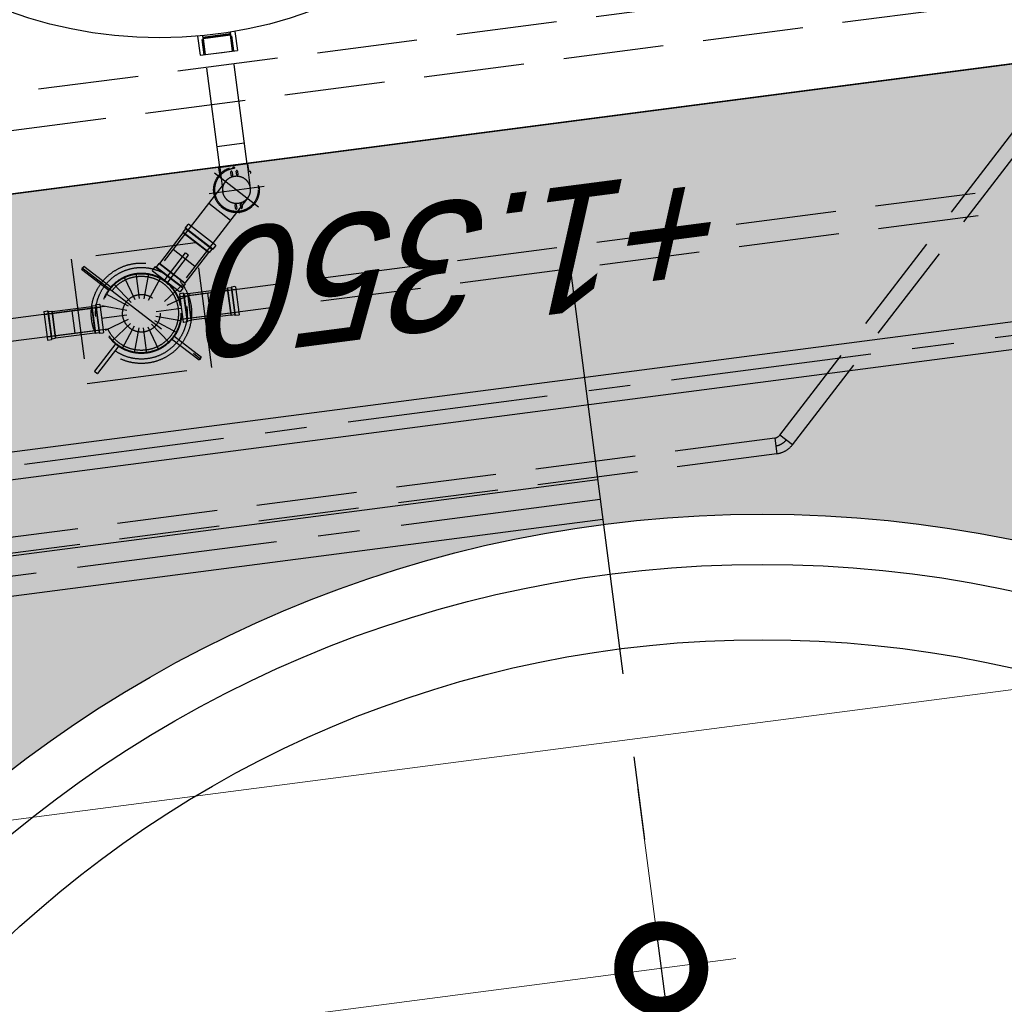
# Model space of a CAD drawing. Extents: x 117893332 to 118394757, y 454959407 to 455669244.
# Tile 292 of 330: x 118271610 to 118275532, y 455264478 to 455268401. Entities that reach past the tile are written whole.
import ezdxf

# ---------------------------------------------------------------- set-up
doc = ezdxf.new("R2010")
doc.units = 0
doc.header["$LTSCALE"] = 200
for name, pattern in [('Tauw_HIDDEN3', [2.8, 2, -0.8]), ('Tauw_L_Center2', [6.499, 4, -0.833, 0.833, -0.833]), ('Tauw_Stramien', [13, 8, -1.67, 1.66, -1.67])]:
    doc.linetypes.add(name, pattern=pattern)
doc.layers.get('0').update_dxf_attribs({"linetype": 'CONTINUOUS'})
doc.layers.add('INFO', color=6, linetype='CONTINUOUS', plot=False)
for name, color, linetype in [('ME_N_A_EB00----kunstof-put~-_-----', 135, 'CONTINUOUS'), ('ME_N_H_EB00X---ALG_Stramien~-_-----', 135, 'Tauw_HIDDEN3'), ('ZU_B_D_EB00----ONDERDEEL~-_-----', 7, 'CONTINUOUS'), ('ZU_N_-_EL999---LL_PE-110_pgr17~H_-----', 2, 'Tauw_L_Center2'), ('ZU_N_-_EL999---LL_PE-110_pgr17~W_-----', 15, 'CONTINUOUS'), ('ZU_N_-_EL999---LSSpvc160_pgr34~H_-----', 2, 'Tauw_L_Center2'), ('ZU_N_-_EL999---LSSpvc160_pgr34~W_-----', 8, 'CONTINUOUS'), ('ZU_N_-_TVRH----tekst__25_^200~-_-----', 253, 'CONTINUOUS'), ('ZU_N_A_EB00--E-BETON~-_-----', 7, 'CONTINUOUS'), ('ZU_N_A_EV02----_kant verharding ov betontegels-halfsteensverband~k_-----', 253, 'CONTINUOUS'), ('ZU_N_A_HV01----_arcering verharding gv asfalt~v_-----', 253, 'CONTINUOUS'), ('ZU_N_A_HV02----_arcering verharding ov betontegels-halfsteensverband~v_-----', 253, 'CONTINUOUS'), ('ZU_N_A_HV02----molgoot ov betonstraatsteen~v_-----', 253, 'CONTINUOUS'), ('ZU_N_D_EB00--E-BETON~-_-----', 7, 'CONTINUOUS'), ('ZU_N_N_MB00X---ALG_Stramien~-_-----', 7, 'Tauw_Stramien')]:
    doc.layers.add(name, color=color, linetype=linetype)
doc.layers.add('ZU_N_-_DX1AMA--_maatvoering_LIN__18_^200', color=7, linetype='CONTINUOUS', lineweight=18)
doc.styles.add('TAUW-ISOCP', font='tcb_isocp.shx')
doc.dimstyles.new('tzu18-dot_^200', dxfattribs={"dimscale": 200, "dimtxt": 1.8, "dimasz": 3, "dimexe": 2, "dimexo": 0, "dimgap": 0.5, "dimtad": 1, "dimdec": 0, "dimzin": 0, "dimdsep": 46, "dimtxsty": 'TAUW-ISOCP', "dimblk": 'DOTSMALL', "dimcen": 2, "dimdle": 1.5, "dimclre": 8, "dimadec": 0, "dimazin": 0, "dimtp": 1, "dimtm": 1, "dimtfac": 1, "dimtix": 1, "dimtmove": 1, "dimatfit": 3, "dimldrblk": 'DOTSMALL', "dimfxl": 1, "dimtvp": 0.5, "dimtolj": 1, "dimtzin": 0, "dimlwd": -1, "dimlwe": 5, "dimarcsym": 0})
pattern_1 = [(157.41631, (118248804.68, 455213277.6), (-144.0122, -346.24485), []), (217.41631, (118248804.68, 455213277.6), (227.85075, -297.8406), [])]

# ---------------------------------------------------------------- blocks, each defined once
blk = doc.blocks.new('_DotSmall')
at = {"color": 0, "linetype": 'ByBlock', "const_width": 0.5}
blk.add_lwpolyline([(-0.0625, 0, 1), (0.0625, 0, 1)], format="xyb", close=True, dxfattribs=at)
blk = doc.blocks.new('*D176')
at = {"layer": 'INFO', "color": 0, "transparency": 16777216}
blk.add_line((118294814.9, 455196088.7), (118271334.3, 455376476.9), dxfattribs=at)
at = {"layer": 'INFO', "color": 8, "lineweight": 5, "transparency": 16777216}
for p, q in [((118270926.8, 455376121.3), (118271769.7, 455376231)), ((118283893.9, 455194969.6), (118295172.8, 455196437.8))]:
    blk.add_line(p, q, dxfattribs=at)
at = {"layer": 'INFO', "color": 0, "transparency": 16777216, "xscale": 600, "yscale": 600, "zscale": 600}
for p, rotation in [((118271373, 455376179.4), 97.41631319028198), ((118294776.1, 455196386.2), 277.416313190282)]:
    blk.add_blockref('_DotSmall', p, dxfattribs=dict(at, rotation=rotation))
at = {"layer": 'INFO', "color": 0, "transparency": 16777216, "insert": (118293774.5, 455201912.3), "char_height": 360, "attachment_point": 5, "rotation": 97.4163, "style": 'TAUW-ISOCP'}
blk.add_mtext('\\A1;181310', dxfattribs=at)
blk = doc.blocks.new('*D184')
at = {"layer": 'ZU_N_-_DX1AMA--_maatvoering_LIN__18_^200', "color": 0, "transparency": 16777216}
blk.add_line((118283402.9, 455262378.4), (118268597.4, 455376120.6), dxfattribs=at)
at = {"layer": 'ZU_N_-_DX1AMA--_maatvoering_LIN__18_^200', "color": 8, "lineweight": 5, "transparency": 16777216}
for p, q in [((118268189.9, 455375765), (118269032.8, 455375874.7)), ((118278930.8, 455262098.8), (118283760.8, 455262727.5))]:
    blk.add_line(p, q, dxfattribs=at)
at = {"layer": 'ZU_N_-_DX1AMA--_maatvoering_LIN__18_^200', "color": 0, "transparency": 16777216, "xscale": 600, "yscale": 600, "zscale": 600}
for p, rotation in [((118268636.1, 455375823.1), 97.41631319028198), ((118283364.1, 455262675.9), 277.416313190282)]:
    blk.add_blockref('_DotSmall', p, dxfattribs=dict(at, rotation=rotation))
at = {"layer": 'ZU_N_-_DX1AMA--_maatvoering_LIN__18_^200', "color": 0, "transparency": 16777216, "insert": (118282398.1, 455267928.3), "char_height": 360, "attachment_point": 5, "rotation": 97.4163, "style": 'TAUW-ISOCP'}
blk.add_mtext('\\A1;114102', dxfattribs=at)
blk = doc.blocks.new('*D186')
at = {"layer": 'ZU_N_-_DX1AMA--_maatvoering_LIN__18_^200', "color": 8, "lineweight": 5, "transparency": 16777216}
for p, q in [((118278757.1, 455268641.9), (118279128.1, 455265792.1)), ((118232215.2, 455260815), (118232359.8, 455259704.4))]:
    blk.add_line(p, q, dxfattribs=at)
at = {"layer": 'ZU_N_-_DX1AMA--_maatvoering_LIN__18_^200', "color": 0, "transparency": 16777216}
blk.add_line((118279373.9, 455266227.4), (118232010.7, 455260062.3), dxfattribs=at)
at = {"layer": 'ZU_N_-_DX1AMA--_maatvoering_LIN__18_^200', "color": 0, "transparency": 16777216, "xscale": 600, "yscale": 600, "zscale": 600}
for p, rotation in [((118279076.4, 455266188.7), 7.416313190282), ((118232308.2, 455260101), 187.416313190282)]:
    blk.add_blockref('_DotSmall', p, dxfattribs=dict(at, rotation=rotation))
at = {"layer": 'ZU_N_-_DX1AMA--_maatvoering_LIN__18_^200', "color": 0, "transparency": 16777216, "insert": (118253810.1, 455262617.5), "char_height": 360, "attachment_point": 5, "rotation": 187.4163, "style": 'TAUW-ISOCP'}
blk.add_mtext('\\A1;47163', dxfattribs=at)
blk = doc.blocks.new('*D187')
at = {"layer": 'ZU_N_-_DX1AMA--_maatvoering_LIN__18_^200', "color": 8, "lineweight": 5, "transparency": 16777216}
for p, q in [((118274071.9, 455265335.6), (118274216.5, 455264225)), ((118232334, 455259902.7), (118232478.6, 455258792.1))]:
    blk.add_line(p, q, dxfattribs=at)
at = {"layer": 'ZU_N_-_DX1AMA--_maatvoering_LIN__18_^200', "color": 0, "transparency": 16777216}
blk.add_line((118274462.4, 455264660.3), (118232129.4, 455259150), dxfattribs=at)
at = {"layer": 'ZU_N_-_DX1AMA--_maatvoering_LIN__18_^200', "color": 0, "transparency": 16777216, "xscale": 600, "yscale": 600, "zscale": 600}
for p, rotation in [((118274164.9, 455264621.6), 7.416313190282), ((118232426.9, 455259188.7), 187.416313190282)]:
    blk.add_blockref('_DotSmall', p, dxfattribs=dict(at, rotation=rotation))
at = {"layer": 'ZU_N_-_DX1AMA--_maatvoering_LIN__18_^200', "color": 0, "transparency": 16777216, "insert": (118253928.9, 455261705.2), "char_height": 360, "attachment_point": 5, "rotation": 187.4163, "style": 'TAUW-ISOCP'}
blk.add_mtext('\\A1;42090', dxfattribs=at)
blk = doc.blocks.new('*D188')
at = {"layer": 'ZU_N_-_DX1AMA--_maatvoering_LIN__18_^200', "color": 0, "transparency": 16777216}
blk.add_line((118290226.7, 455217082.1), (118269509.7, 455376239.3), dxfattribs=at)
at = {"layer": 'ZU_N_-_DX1AMA--_maatvoering_LIN__18_^200', "color": 8, "lineweight": 5, "transparency": 16777216}
for p, q in [((118269102.2, 455375883.8), (118269945.1, 455375993.5)), ((118275059.6, 455215410.3), (118290584.6, 455217431.2))]:
    blk.add_line(p, q, dxfattribs=at)
at = {"layer": 'ZU_N_-_DX1AMA--_maatvoering_LIN__18_^200', "color": 0, "transparency": 16777216, "xscale": 600, "yscale": 600, "zscale": 600}
for p, rotation in [((118269548.4, 455375941.9), 97.41631319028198), ((118290188, 455217379.5), 277.416313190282)]:
    blk.add_blockref('_DotSmall', p, dxfattribs=dict(at, rotation=rotation))
at = {"layer": 'ZU_N_-_DX1AMA--_maatvoering_LIN__18_^200', "color": 0, "transparency": 16777216, "insert": (118289079.9, 455223723.3), "char_height": 360, "attachment_point": 5, "rotation": 97.4163, "style": 'TAUW-ISOCP'}
blk.add_mtext('\\A1;159900', dxfattribs=at)
blk = doc.blocks.new('*D189')
at = {"layer": 'ZU_N_-_DX1AMA--_maatvoering_LIN__18_^200', "color": 0, "transparency": 16777216}
blk.add_line((118292174.2, 455209247.9), (118270422, 455376358.1), dxfattribs=at)
at = {"layer": 'ZU_N_-_DX1AMA--_maatvoering_LIN__18_^200', "color": 8, "lineweight": 5, "transparency": 16777216}
for p, q in [((118270014.5, 455376002.5), (118270857.4, 455376112.2)), ((118276094.8, 455207457.4), (118292532.1, 455209597))]:
    blk.add_line(p, q, dxfattribs=at)
at = {"layer": 'ZU_N_-_DX1AMA--_maatvoering_LIN__18_^200', "color": 0, "transparency": 16777216, "xscale": 600, "yscale": 600, "zscale": 600}
for p, rotation in [((118270460.7, 455376060.6), 97.41631319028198), ((118292135.5, 455209545.4), 277.416313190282)]:
    blk.add_blockref('_DotSmall', p, dxfattribs=dict(at, rotation=rotation))
at = {"layer": 'ZU_N_-_DX1AMA--_maatvoering_LIN__18_^200', "color": 0, "transparency": 16777216, "insert": (118289984.4, 455223900.5), "char_height": 360, "attachment_point": 5, "rotation": 97.4163, "style": 'TAUW-ISOCP'}
blk.add_mtext('\\A1;167920', dxfattribs=at)
blk = doc.blocks.new('*D190')
at = {"layer": 'ZU_N_-_DX1AMA--_maatvoering_LIN__18_^200', "color": 0, "transparency": 16777216}
blk.add_line((118297884.1, 455179637.2), (118272246.6, 455376595.6), dxfattribs=at)
at = {"layer": 'ZU_N_-_DX1AMA--_maatvoering_LIN__18_^200', "color": 8, "lineweight": 5, "transparency": 16777216}
for p, q in [((118271839.1, 455376240), (118272682, 455376349.7)), ((118286050.8, 455178399.4), (118298242, 455179986.3))]:
    blk.add_line(p, q, dxfattribs=at)
at = {"layer": 'ZU_N_-_DX1AMA--_maatvoering_LIN__18_^200', "color": 0, "transparency": 16777216, "xscale": 600, "yscale": 600, "zscale": 600}
for p, rotation in [((118272285.3, 455376298.1), 97.41631319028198), ((118297845.3, 455179934.7), 277.416313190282)]:
    blk.add_blockref('_DotSmall', p, dxfattribs=dict(at, rotation=rotation))
at = {"layer": 'ZU_N_-_DX1AMA--_maatvoering_LIN__18_^200', "color": 0, "transparency": 16777216, "insert": (118294679.3, 455202087.4), "char_height": 360, "attachment_point": 5, "rotation": 97.4163, "style": 'TAUW-ISOCP'}
blk.add_mtext('\\A1;198020', dxfattribs=at)

msp = doc.modelspace()

# ---------------------------------------------------------------- hatches: boundary and pattern name
at = {"layer": 'ZU_N_A_HV01----_arcering verharding gv asfalt~v_-----'}
h = msp.add_hatch(dxfattribs=at)
h.set_pattern_fill('ASFALT', color=256, scale=3000)
h.set_pattern_definition(pattern_1)
h.paths.add_polyline_path([(118253562.5, 455173882.8, -0.413671), (118245855.8, 455163886.8), (118232779.4, 455162183.4, -0.239601), (118226539.3, 455164396.4), (118222931.6, 455163926.7), (118222383.7, 455168135.5), (118218106.9, 455167574.6), (118214434.7, 455164219.5), (118215506.4, 455155986.2), (118286398.3, 455165214), (118285827.7, 455169598.1), (118269443.6, 455167465.5, -0.414214), (118257765.8, 455176453.3), (118256227.9, 455188268.7, -0.414214), (118265215.7, 455199946.5), (118292266.1, 455203467.5), (118291600.1, 455208584.4), (118288512.1, 455208182.4, -0.414214), (118286360.3, 455209838.5), (118282082.5, 455242702.4), (118277103.6, 455242054.3, -0.414214), (118269661, 455247782.5), (118267518.7, 455264240.6), (118262945.7, 455263645.4), (118267639.6, 455227475.9), (118267223.1, 455227422), (118267223.1, 455227421.8), (118252708.4, 455225559), (118252749.8, 455225241.2), (118251437.4, 455225070.9), (118250715, 455230620.6), (118243327.3, 455287376.9), (118243629.7, 455287416.2), (118243124.4, 455290872.4), (118240928.7, 455307740.1, -0.414214), (118245603.8, 455313814.3), (118274546.5, 455317581.7), (118274030.2, 455321548.3), (118245583.3, 455317845.4, -0.414214), (118239509, 455322520.5), (118233549.8, 455368302.3, 0.414214), (118222813.3, 455376565.6), (118207809.9, 455374612.7, 0.414214), (118199546.6, 455363876.2), (118205505.9, 455318094.4, -0.414212), (118200830.9, 455312020.1), (118163460.6, 455307155.6), (118165370.9, 455292480.2), (118168069.6, 455292831.5), (118168020.6, 455293207.6, -0.414213), (118177008.5, 455304885.4), (118193278.4, 455307003.2, -0.134342), (118196112.3, 455306610.7), (118204322.8, 455303093.5), (118205538.1, 455305921.5, -0.264812), (118209818.1, 455309156.2), (118230144.2, 455311802, -0.414214), (118236218.5, 455307127), (118240860.1, 455271468.1, -0.414214), (118236185, 455265393.9), (118214173, 455262528.6), (118214897.7, 455256960.6, -0.414214), (118212810.3, 455254248.5), (118211683.3, 455254101.8), (118212034, 455251407.1), (118215577.2, 455248630.1), (118219142.1, 455249094.1), (118218436.6, 455254511.8, -0.414229), (118220524, 455257224), (118236969.8, 455259364.7, -0.414213), (118243044, 455254689.7), (118246252.7, 455230039.7)])
h.paths.add_polyline_path([(118261528.7, 455214269.2, -0.414214), (118263616.1, 455216981.4), (118275257.9, 455218496.7, -0.414214), (118277970, 455216409.4), (118278976.7, 455208675.7, -0.414214), (118276889.3, 455205963.6), (118274097.8, 455205600.3, -0.414214), (118272506.4, 455206825.1), (118272485.3, 455206987.6), (118269242.6, 455206565.5), (118269263.8, 455206403, -0.414214), (118268038.9, 455204811.6), (118265247.5, 455204448.2, -0.414214), (118262535.4, 455206535.6)], flags=16)
h.paths.add_polyline_path([(118241537.9, 455300913.5), (118240100, 455300726.2), (118239912.7, 455302164.1), (118241350.6, 455302351.4)], flags=16)
h.paths.add_polyline_path([(118240440.7, 455309039.9), (118239002.9, 455308852.6), (118238815.6, 455310290.4), (118240253.4, 455310477.7)], flags=16)
h.paths.add_polyline_path([(118229627.9, 455315768.6), (118215546.7, 455313935.7, -0.414214), (118209472.4, 455318610.7), (118204138, 455359592.1, -0.414239), (118213125.7, 455371270.9), (118217290.6, 455371813, -0.414214), (118228968.4, 455362825.1), (118234303, 455321842.8, -0.414214)], flags=16)
h.paths.add_polyline_path([(118229573.7, 455316185), (118215492.5, 455314352.1, -0.414214), (118209888.9, 455318664.9), (118204554.5, 455359646.4, -0.41424), (118213180, 455370854.4), (118217344.8, 455371396.5, -0.414214), (118228551.9, 455362770.9), (118233886.5, 455321788.6, -0.414214)], flags=0)
h.paths.add_polyline_path([(118232786.1, 455366810.1), (118231546.6, 455366648.6), (118231359.3, 455368086.5), (118232598.8, 455368248)], flags=0)
h = msp.add_hatch(dxfattribs=at)
h.set_pattern_fill('ASFALT', color=256, scale=3000)
h.set_pattern_definition(pattern_1)
h.paths.add_polyline_path([(118286728.7, 455340429.6), (118286966.4, 455339123.3, -0.43139), (118274030.1, 455321548.7), (118274482.1, 455318075.8), (118274546.5, 455317581.7), (118274546.5, 455317581.7), (118277364.9, 455317948, -0.414206), (118294175.3, 455305009.6), (118304541.2, 455225373.4, -0.333874), (118295663.5, 455209688.1), (118297198.7, 455209887.9), (118297218.1, 455209739.2), (118295129.5, 455209467.3, -0.060905), (118291602.9, 455208562.7), (118292268.9, 455203445.9), (118297227.1, 455204091.3, 0.414214), (118310165.5, 455220902), (118294476.8, 455341429.1, 0.006735), (118294419.3, 455341829.1)])
at = {"layer": 'ZU_N_A_HV02----_arcering verharding ov betontegels-halfsteensverband~v_-----'}
h = msp.add_hatch(dxfattribs=at)
h.set_pattern_fill('TEGELS', color=256, scale=1200)
h.set_pattern_definition([(97.4163, (118248804.68, 455213277.58), (-297.4903, -38.7234), []), (187.4163, (118248804.68, 455213277.58), (38.7234, -297.4903), [300, -300]), (187.4163, (118248785.3, 455213426.33), (38.7234, -297.4903), [-300, 300])])
h.paths.add_polyline_path([(118278797.8, 455275302), (118282155.1, 455249509.7), (118281628, 455249441.1, 0.40884), (118275544.1, 455254035.1, 0.414213), (118270851, 455247937.4, 0.414214), (118276948.7, 455243244.3), (118282393.7, 455243953.1), (118282475, 455243328.3), (118277030, 455242619.6, -0.414214), (118270226.2, 455247856.1), (118268064.6, 455264463), (118267915.8, 455264443.6), (118262361.2, 455263720.6), (118262374.8, 455263615.9), (118259791, 455263277.8), (118258893.8, 455270189.9), (118247423.9, 455268677.9), (118247098.8, 455271175.8), (118246029, 455271036.6), (118246016.1, 455271135.7), (118271409.6, 455274441.1), (118270783.6, 455279250.4, 0.01833), (118271686.5, 455280061.2), (118272414.2, 455274471)])
h.paths.add_polyline_path([(118275200, 455256671.9, -1), (118273935.1, 455266389.9, -1)], flags=16)
h.paths.add_polyline_path([(118278757, 455268641), (118261899.4, 455266446.7), (118261318.5, 455270909.9), (118278176, 455273104.2)], flags=16)
h.paths.add_polyline_path([(118277060.1, 455243154.9), (118277098.8, 455242857.4), (118276801.3, 455242818.7), (118276762.6, 455243116.2)], flags=16)
at = {"layer": 'ZU_N_A_HV02----molgoot ov betonstraatsteen~v_-----'}
h = msp.add_hatch(dxfattribs=at)
h.set_pattern_fill('BRICK', color=256, scale=33.07086)
h.set_pattern_definition([(97.41631, (118248804.68, 455213277.58), (-208.2432, -27.10636), []), (187.4163, (118248804.68, 455213277.6), (54.2127, -416.4864), [210, -210]), (187.4163, (118248777.57, 455213485.83), (54.2127, -416.4864), [-210, 210])])
h.paths.add_polyline_path([(118236130.8, 455265810.4), (118213702.3, 455262890.9), (118213756.5, 455262474.4), (118214481.2, 455256906.4, -0.414214), (118212756.1, 455254665), (118211212.6, 455254464), (118211639.7, 455251182.5), (118215456.8, 455248190.8), (118219612.8, 455248731.8), (118218853.1, 455254566, -0.41423), (118220578.2, 455256807.5), (118237024, 455258948.2, -0.414214), (118242627.6, 455254635.5), (118245836.2, 455229985.5), (118253115.1, 455174065.7, -0.421725), (118245799.5, 455164303), (118232725.2, 455162599.9, -0.247725), (118226700.8, 455164841), (118223293.5, 455164399.8), (118222746, 455168606.4), (118217921.3, 455167973.9), (118213990, 455164382.1), (118215144.2, 455155515.5), (118286452.5, 455164797.5), (118286398.3, 455165214), (118215506.4, 455155986.2), (118214434.7, 455164219.5), (118218106.9, 455167574.6), (118222383.7, 455168135.5), (118222931.6, 455163926.7), (118226539.3, 455164396.4, 0.239601), (118232779.4, 455162183.4), (118245855.8, 455163886.8, 0.413671), (118253562.5, 455173882.8), (118246252.7, 455230039.7), (118243044, 455254689.7, 0.414213), (118236969.8, 455259364.7), (118220524, 455257224, 0.414229), (118218436.6, 455254511.8), (118219142.1, 455249094.1), (118215577.2, 455248630.1), (118212034, 455251407.1), (118211683.3, 455254101.8), (118212810.3, 455254248.5, 0.414214), (118214897.7, 455256960.6), (118214173, 455262528.6), (118236185, 455265393.9, 0.414214), (118240860.1, 455271468.1), (118236218.5, 455307127, 0.414214), (118230144.2, 455311802), (118209818.1, 455309156.2, 0.264812), (118205538.1, 455305921.5), (118204322.8, 455303093.5), (118196112.3, 455306610.7, 0.134342), (118193278.4, 455307003.2), (118177008.5, 455304885.4, 0.414213), (118168020.6, 455293207.6), (118168069.6, 455292831.5), (118168486.1, 455292885.7), (118168437.1, 455293261.8, -0.414213), (118177062.7, 455304468.9), (118193332.6, 455306586.7, -0.134342), (118195946.9, 455306224.6), (118199133.4, 455304859.6), (118204543.5, 455302542), (118205924.4, 455305755.6, -0.264823), (118209872.9, 455308739.8), (118222173, 455310340.9), (118230198.4, 455311385.5, -0.414214), (118235802, 455307072.8), (118240443.6, 455271413.9, -0.414214)])

# ---------------------------------------------------------------- linework, layer by layer
at = {"layer": 'ME_N_A_EB00----kunstof-put~-_-----'}
for p, q in [((118261899.3, 455266447.6), (118278757.1, 455268641.9)), ((118272318.4, 455268334.8), (118272328.2, 455268259)), ((118272338.3, 455268336.7), (118272348.1, 455268261.6)), ((118272338.3, 455268336.7), (118272339.2, 455268329.8)), ((118272448.3, 455268344), (118272339.2, 455268329.8)), ((118272339.2, 455268329.8), (118272341.4, 455268328.1)), ((118272339.7, 455268325.9), (118272448.8, 455268340.1)), ((118272341.4, 455268328.1), (118272339.7, 455268325.9)), ((118272341.4, 455268328.1), (118272446.5, 455268341.8)), ((118272446.5, 455268341.8), (118272448.3, 455268344)), ((118272448.8, 455268340.1), (118272446.5, 455268341.8)), ((118272447.4, 455268350.9), (118272457.1, 455268275.8)), ((118272448.3, 455268344), (118272447.4, 455268350.9)), ((118272457.2, 455268275.6), (118272448.8, 455268340.1)), ((118272462.1, 455268276.3), (118272454.2, 455268336.9)), ((118272467.1, 455268354.2), (118272477, 455268278.4)), ((118272335.2, 455268321.4), (118272343.1, 455268260.8)), ((118272339.7, 455268325.9), (118272348.1, 455268261.4)), ((118272328.2, 455268259), (118272477, 455268278.4)), ((118272343.1, 455268260.8), (118272348.1, 455268261.4)), ((118272348.1, 455268261.4), (118272416.4, 455268270.3)), ((118272416.4, 455268270.3), (118272462.1, 455268276.3))]:
    msp.add_line(p, q, dxfattribs=at)
msp.add_circle((118272166.6, 455270078.2), 1750, dxfattribs=at)
at = {"layer": 'ME_N_H_EB00X---ALG_Stramien~-_-----'}
for p, q in [((118262244.3, 455266895.9), (118278308.8, 455268986.9)), ((118262115, 455266727.7), (118278476.9, 455268857.5)), ((118272406.2, 455267811.3), (118272347.6, 455268261.4)), ((118272515.3, 455267825.5), (118272456.7, 455268275.6)), ((118274638, 455266746.2), (118275690.7, 455268113.9)), ((118274687.9, 455266707.7), (118275740.6, 455268075.5)), ((118272504.4, 455267908.7), (118272395.4, 455267894.5)), ((118272518.7, 455267825.9), (118272402.7, 455267810.8)), ((118272515.3, 455267825.5), (118272527.7, 455267730.2)), ((118272522.1, 455267799.8), (118272518.7, 455267825.9)), ((118275970.8, 455267781.1), (118272228, 455267294)), ((118272385.6, 455267790.5), (118272560.7, 455267655.7)), ((118272406.1, 455267784.7), (118272402.7, 455267810.8)), ((118272406.2, 455267811.3), (118272418.6, 455267716)), ((118272452.2, 455267779.4), (118272450.3, 455267794.3)), ((118272455.2, 455267794.9), (118272457.2, 455267780)), ((118272474, 455267782.2), (118272472.1, 455267797.1)), ((118272477, 455267797.7), (118272479, 455267782.9)), ((118272429.5, 455267756.6), (118272134.5, 455267373.3)), ((118272363.6, 455267708.8), (118272582.7, 455267737.3)), ((118272516.7, 455267689.5), (118272221.6, 455267306.1)), ((118275982.4, 455267691.9), (118272239.6, 455267204.7)), ((118272362.5, 455267669.5), (118272449.6, 455267602.4)), ((118272469.2, 455267648.5), (118272467.3, 455267663.3)), ((118272472.3, 455267664), (118272474.2, 455267649.1)), ((118272491, 455267651.3), (118272489.1, 455267666.2)), ((118272494.1, 455267666.8), (118272496, 455267651.9)), ((118272278.8, 455267585.4), (118272268.2, 455267571.6)), ((118272278.8, 455267585.4), (118272281.5, 455267585.7)), ((118272389.4, 455267502.7), (118272281.5, 455267585.7)), ((118272259.9, 455267551.2), (118272166, 455267429.3)), ((118272270.1, 455267567.7), (118272259.5, 455267554)), ((118272259.5, 455267554), (118272259.9, 455267551.2)), ((118272364.3, 455267473.3), (118272259.5, 455267554)), ((118272361.6, 455267472.9), (118272259.9, 455267551.2)), ((118272268.2, 455267571.6), (118272268.6, 455267568.9)), ((118272379.2, 455267486.2), (118272268.2, 455267571.6)), ((118272376.5, 455267485.9), (118272268.6, 455267568.9)), ((118272184.7, 455267360.6), (118272270.1, 455267471.6)), ((118272307.4, 455267417.6), (118272220.2, 455267484.7)), ((118272361.6, 455267472.9), (118272267.8, 455267351)), ((118272364.3, 455267473.3), (118272361.6, 455267472.9)), ((118272374.9, 455267487.1), (118272364.3, 455267473.3)), ((118272379.2, 455267486.2), (118272376.5, 455267485.9)), ((118272389.8, 455267500), (118272379.2, 455267486.2)), ((118272389.4, 455267502.7), (118272389.8, 455267500)), ((118272163.3, 455267428.9), (118272152.7, 455267415.2)), ((118272163.3, 455267428.9), (118272166, 455267429.3)), ((118272268.1, 455267348.3), (118272163.3, 455267428.9)), ((118272267.8, 455267351), (118272166, 455267429.3)), ((118272196.5, 455267351.4), (118272282, 455267462.4)), ((118271965.2, 455267321.3), (118271855.8, 455267405.5)), ((118271857.5, 455267413.7), (118272331.6, 455267048.7)), ((118271974.3, 455267333.2), (118271865, 455267417.4)), ((118272086.7, 455267289.8), (118272073.7, 455267389.8)), ((118272105.2, 455267289.2), (118272123.7, 455267388.4)), ((118272148.4, 455267416), (118272137.8, 455267402.2)), ((118272137.8, 455267402.2), (118272138.2, 455267399.5)), ((118272246.1, 455267316.5), (118272138.2, 455267399.5)), ((118272148.4, 455267416), (118272151.2, 455267416.3)), ((118272259.4, 455267330.6), (118272148.4, 455267416)), ((118272259, 455267333.3), (118272151.2, 455267416.3)), ((118272053.7, 455267274.1), (118271984.4, 455267347.4)), ((118272069, 455267284.5), (118272025.7, 455267375.7)), ((118272122.6, 455267283.1), (118272170.9, 455267371.7)), ((118272186.8, 455267278.2), (118272260.1, 455267347.6)), ((118272268.1, 455267348.3), (118272257.5, 455267334.5)), ((118272268.1, 455267348.3), (118272267.8, 455267351)), ((118272247.1, 455267309), (118272245.8, 455267307.3)), ((118272248.8, 455267316.8), (118272246.1, 455267316.5)), ((118272261.3, 455267310.9), (118272247.1, 455267309)), ((118272470.3, 455267325.5), (118272247.2, 455267296.4)), ((118272259.4, 455267330.6), (118272248.8, 455267316.8)), ((118272259.4, 455267330.6), (118272259, 455267333.3)), ((118272261.3, 455267310.9), (118272263.1, 455267309.5)), ((118272261.3, 455267310.9), (118272276.1, 455267196.9)), ((118272263.1, 455267309.5), (118272277.5, 455267198.6)), ((118272277.4, 455267309.8), (118272263.3, 455267307.9)), ((118272277.4, 455267309.8), (118272279.2, 455267308.4)), ((118272277.4, 455267309.8), (118272291.5, 455267202)), ((118272436.3, 455267328.9), (118272279.2, 455267308.4)), ((118272279.2, 455267308.4), (118272292.8, 455267203.8)), ((118272370.4, 455267221.7), (118272358.7, 455267311)), ((118272437.6, 455267330.6), (118272436.3, 455267328.9)), ((118272436.3, 455267328.9), (118272449.9, 455267224.3)), ((118272451.8, 455267332.5), (118272437.6, 455267330.6)), ((118272437.6, 455267330.6), (118272451.7, 455267222.9)), ((118272453, 455267335.8), (118272451.6, 455267334.1)), ((118272451.6, 455267334.1), (118272466, 455267223.2)), ((118272467.1, 455267337.7), (118272453, 455267335.8)), ((118272453, 455267335.8), (118272467.8, 455267221.8)), ((118272468.9, 455267336.3), (118272467.1, 455267337.7)), ((118272468.9, 455267336.3), (118272483.3, 455267225.4)), ((118272042.4, 455267259.4), (118271953.8, 455267307.7)), ((118272197.3, 455267263), (118272288.4, 455267306.3)), ((118272245.8, 455267307.3), (118272260.2, 455267196.4)), ((118271949, 455267257.6), (118267964, 455266738.9)), ((118271705.3, 455267236.9), (118271706.7, 455267238.7)), ((118271705.3, 455267236.9), (118271719.8, 455267126)), ((118271706.7, 455267226.1), (118271929.9, 455267255.1)), ((118271706.7, 455267238.7), (118271720.9, 455267240.5)), ((118271720.9, 455267240.5), (118271722.6, 455267239.2)), ((118271720.9, 455267240.5), (118271735.7, 455267126.5)), ((118271722.6, 455267239.2), (118271737.1, 455267128.3)), ((118271722.8, 455267237.6), (118271737, 455267239.4)), ((118271737, 455267239.4), (118271738.8, 455267238.1)), ((118271737, 455267239.4), (118271751, 455267131.7)), ((118271738.8, 455267238.1), (118271895.8, 455267258.5)), ((118271738.8, 455267238.1), (118271752.4, 455267133.5)), ((118271829.9, 455267151.4), (118271818.3, 455267240.6)), ((118271897.2, 455267260.3), (118271895.8, 455267258.5)), ((118271895.8, 455267258.5), (118271909.4, 455267153.9)), ((118271897.2, 455267260.3), (118271911.4, 455267262.1)), ((118271897.2, 455267260.3), (118271911.2, 455267152.6)), ((118271912.5, 455267265.5), (118271911.1, 455267263.7)), ((118271911.1, 455267263.7), (118271925.6, 455267152.8)), ((118271912.5, 455267265.5), (118271926.7, 455267267.3)), ((118271912.5, 455267265.5), (118271927.4, 455267151.5)), ((118271926.7, 455267267.3), (118271928.4, 455267266)), ((118271928.4, 455267266), (118271942.9, 455267155.1)), ((118272036.2, 455267242), (118271937, 455267260.6)), ((118272152.9, 455267238.8), (118272253, 455267251.8)), ((118272152.9, 455267238.8), (118272253, 455267251.8)), ((118272481.9, 455267236.2), (118272258.8, 455267207.2)), ((118272035.7, 455267223.5), (118271935.7, 455267210.5)), ((118272035.7, 455267223.5), (118271935.7, 455267210.5)), ((118272041, 455267205.8), (118271949.8, 455267162.5)), ((118272051.4, 455267190.6), (118271978.1, 455267121.2)), ((118272146.2, 455267202.9), (118272234.8, 455267154.6)), ((118272152.4, 455267220.3), (118272251.6, 455267201.8)), ((118272262, 455267195), (118272260.2, 455267196.4)), ((118272276.1, 455267196.9), (118272262, 455267195)), ((118272276.1, 455267196.9), (118272277.5, 455267198.6)), ((118272291.5, 455267202), (118272277.3, 455267200.2)), ((118272291.5, 455267202), (118272292.8, 455267203.8)), ((118272449.9, 455267224.3), (118272292.8, 455267203.8)), ((118272451.7, 455267222.9), (118272449.9, 455267224.3)), ((118272465.8, 455267224.7), (118272451.7, 455267222.9)), ((118272467.8, 455267221.8), (118272466, 455267223.2)), ((118272482, 455267223.6), (118272467.8, 455267221.8)), ((118272482, 455267223.6), (118272483.3, 455267225.4)), ((118271960.6, 455267168.4), (118267975.6, 455266649.7)), ((118271718.4, 455267136.9), (118271941.5, 455267165.9)), ((118271752.4, 455267133.5), (118271909.4, 455267153.9)), ((118271911.2, 455267152.6), (118271909.4, 455267153.9)), ((118271911.2, 455267152.6), (118271925.4, 455267154.4)), ((118271927.4, 455267151.5), (118271925.6, 455267152.8)), ((118271927.4, 455267151.5), (118271941.5, 455267153.3)), ((118271941.5, 455267153.3), (118271942.9, 455267155.1)), ((118272066.1, 455267179.3), (118272017.8, 455267090.7)), ((118272083.5, 455267173.1), (118272064.9, 455267073.9)), ((118272102, 455267172.6), (118272115, 455267072.5)), ((118272119.7, 455267177.8), (118272163, 455267086.7)), ((118272134.9, 455267188.3), (118272204.3, 455267115)), ((118271721.5, 455267124.7), (118271719.8, 455267126)), ((118271721.5, 455267124.7), (118271735.7, 455267126.5)), ((118271735.7, 455267126.5), (118271737.1, 455267128.3)), ((118271736.9, 455267129.9), (118271751, 455267131.7)), ((118271751, 455267131.7), (118271752.4, 455267133.5)), ((118272214.8, 455267129.2), (118272324.1, 455267045.1)), ((118272223.9, 455267141.1), (118272333.3, 455267056.9)), ((118271992.6, 455267111), (118271907.1, 455267000)), ((118272004.4, 455267101.8), (118271919, 455266990.8)), ((118274617.1, 455266734.1), (118260303.7, 455264871)), ((118274617.1, 455266734.1), (118274625.2, 455266671.7)), ((118274687.9, 455266707.7), (118274638, 455266746.2)), ((118274625.2, 455266671.7), (118260311.8, 455264808.5))]:
    msp.add_line(p, q, dxfattribs=at)
msp.add_lwpolyline([(118272310, 455267511.3), (118271814.1, 455267446.8), (118271878.7, 455266951), (118272374.5, 455267015.5)], close=True, dxfattribs=at)
for centre, radius in [((118272473.1, 455267723.1), 91), ((118272473.1, 455267723.1), 86.5), ((118272473.1, 455267723.1), 55), ((118272094.3, 455267231.2), 200), ((118272094.3, 455267231.2), 182.5), ((118272094.3, 455267231.2), 160), ((118272094.3, 455267231.2), 157.5), ((118272094.3, 455267231.2), 157.5), ((118272094.3, 455267231.2), 147.7), ((118272094.3, 455267231.2), 75)]:
    msp.add_circle(centre, radius, dxfattribs=at)
for centre, radius, start, end in [((118272404.6, 455267775.8), 4.5, 50.9258, 233.9068), ((118272452.7, 455267794.6), 2.5, 7.4163, 187.4163), ((118272454.7, 455267779.7), 2.5, 187.4163, 7.4163), ((118272462, 455267808.9), 4.5, 5.9258, 188.9068), ((118272474.5, 455267797.4), 2.5, 7.4163, 187.4163), ((118272476.5, 455267782.5), 2.5, 187.4163, 7.4163), ((118272525.9, 455267791.6), 4.5, 320.9258, 143.9068), ((118272387.4, 455267711.9), 4.5, 95.9258, 278.9068), ((118272558.9, 455267734.3), 4.5, 275.9258, 98.9068), ((118272469.8, 455267663.7), 2.5, 7.4163, 187.4163), ((118272491.6, 455267666.5), 2.5, 7.4163, 187.4163), ((118272541.7, 455267670.3), 4.5, 230.9258, 53.9068), ((118272420.4, 455267654.5), 4.5, 140.9258, 323.9068), ((118272471.7, 455267648.8), 2.5, 187.4163, 7.4163), ((118272484.3, 455267637.3), 4.5, 185.9258, 8.9068), ((118272493.5, 455267651.6), 2.5, 187.4163, 7.4163), ((118272094.5, 455267231.4), 297.5, 50.9409, 53.8301), ((118272096.2, 455267230.1), 297.5, 141.0025, 143.8917), ((118272093.1, 455267232.5), 297.5, 320.9409, 323.8301), ((118272094.3, 455267231.2), 297.5, 231.0025, 233.8917), ((118274613, 455266765.4), 31.5, 277.4163, 322.4163), ((118274613, 455266765.4), 63, 277.4163, 322.4163), ((118274613, 455266765.4), 94.5, 277.4163, 322.4163)]:
    msp.add_arc(centre, radius, start, end, dxfattribs=at)
at = {"layer": 'ZU_B_D_EB00----ONDERDEEL~-_-----'}
msp.add_circle((118274567.6, 455261530.9), 4900, dxfattribs=at)
at = {"layer": 'ZU_N_-_EL999---LL_PE-110_pgr17~H_-----'}
msp.add_lwpolyline([(118278419.6, 455273982.8), (118279198.5, 455268003.5, -0.414214), (118278866.4, 455267572), (118265752.5, 455265863.8, 0.19931), (118265496.7, 455265716.3), (118258353, 455256403.3, 0.198667), (118258276.8, 455256119), (118259192.3, 455249122.6, -0.414006), (118258860.8, 455248690.9), (118257261, 455248480.4)], format="xyb", dxfattribs=at)
at = {"layer": 'ZU_N_-_EL999---LL_PE-110_pgr17~W_-----'}
for points in [[(118278357.5, 455274034), (118279143.9, 455267996.4, -0.414214), (118278859.3, 455267626.6), (118265745.4, 455265918.3, 0.19931), (118265453.1, 455265749.8), (118258309.4, 455256436.8, 0.198667), (118258222.2, 455256111.9), (118259137.8, 455249115.4, -0.414006), (118258853.6, 455248745.4), (118257253.8, 455248534.9)], [(118278466.5, 455274048.3), (118279253, 455268010.6, -0.414214), (118278873.5, 455267517.5), (118265759.6, 455265809.2, 0.19931), (118265540.4, 455265682.8), (118258396.7, 455256369.8, 0.198667), (118258331.3, 455256126.2), (118259246.9, 455249129.7, -0.414006), (118258868, 455248636.4), (118257268.2, 455248425.9)]]:
    msp.add_lwpolyline(points, format="xyb", dxfattribs=at)
at = {"layer": 'ZU_N_-_EL999---LSSpvc160_pgr34~H_-----'}
msp.add_lwpolyline([(118273921.9, 455266489), (118264842, 455265306.5, 0.199073), (118264470.3, 455265092.5), (118259447.7, 455258557.4, -0.198912), (118259076.3, 455258343.3), (118255887.7, 455257926.1)], format="xyb", dxfattribs=at)
at = {"layer": 'ZU_N_-_EL999---LSSpvc160_pgr34~W_-----'}
for points in [[(118273911.5, 455266568.3), (118264831.7, 455265385.8, 0.199073), (118264406.9, 455265141.2), (118259384.2, 455258606.1, -0.198912), (118259065.9, 455258422.7), (118255877.3, 455258005.4)], [(118273932.2, 455266409.7), (118264852.3, 455265227.2, 0.199073), (118264533.7, 455265043.7), (118259511.1, 455258508.6, -0.198912), (118259086.7, 455258264), (118255898.1, 455257846.8)]]:
    msp.add_lwpolyline(points, format="xyb", dxfattribs=at)
at = {"layer": 'ZU_N_A_EB00--E-BETON~-_-----'}
for points in [[(118278176, 455273104.2), (118261318.3, 455270909), (118261899.4, 455266446.7), (118278757.1, 455268641.9)], [(118261899.4, 455266446.7), (118261318.5, 455270909.9), (118278176, 455273104.2), (118278757, 455268641)]]:
    msp.add_lwpolyline(points, close=True, dxfattribs=at)
msp.add_circle((118274567.6, 455261530.9), 4900, dxfattribs=at)
at = {"layer": 'ZU_N_A_EV02----_kant verharding ov betontegels-halfsteensverband~k_-----', "flags": 128}
msp.add_lwpolyline([(118261899.4, 455266446.7), (118261318.5, 455270909.9), (118278176, 455273104.2), (118278757, 455268641)], close=True, dxfattribs=at)
at = {"layer": 'ZU_N_D_EB00--E-BETON~-_-----'}
for radius in [4700, 4400]:
    msp.add_circle((118274567.6, 455261530.9), radius, dxfattribs=at)
at = {"layer": 'ZU_N_N_MB00X---ALG_Stramien~-_-----'}
msp.add_line((118273805.6, 455267381.5), (118275329.5, 455255680.3), dxfattribs=at)

# ---------------------------------------------------------------- texts
at = {"layer": 'ZU_N_-_TVRH----tekst__25_^200~-_-----', "style": 'TAUW-ISOCP', "oblique": 20.0002}
msp.add_text('+1.350', height=500, rotation=187.4163, dxfattribs=at).set_placement((118274445.3, 455267823.5))

# ---------------------------------------------------------------- dimensions: what is measured, and where the dimension line sits
at = {"layer": 'INFO'}
dim = msp.add_linear_dim(base=(118271373, 455376179.4), p1=(118283893.9, 455194969.6), p2=(118270926.8, 455376121.3), angle=97.4163, dimstyle='tzu18-dot_^200', dxfattribs=at)
dim.commit()
dim.dimension.update_dxf_attribs({"geometry": '*D176', "text_midpoint": (118294052.1, 455201948.4), "dimtype": 160})
at = {"layer": 'ZU_N_-_DX1AMA--_maatvoering_LIN__18_^200'}
for base, p1, p2, angle, picture, middle in [((118272285.3, 455376298.1), (118286050.8, 455178399.4), (118271839.1, 455376240), 97.4163, '*D190', (118294957.1, 455202123.6)), ((118270460.7, 455376060.6), (118276094.8, 455207457.4), (118270014.5, 455376002.5), 97.4163, '*D189', (118290262.2, 455223936.7)), ((118269548.4, 455375941.9), (118275059.6, 455215410.3), (118269102.2, 455375883.8), 97.4163, '*D188', (118289357.5, 455223759.4)), ((118268636.1, 455375823.1), (118278930.8, 455262098.8), (118268189.9, 455375765), 97.4163, '*D184', (118282675.7, 455267964.4)), ((118232308.2, 455260101), (118278757.1, 455268641.9), (118232215.2, 455260815), 187.4163, '*D186', (118253774, 455262895.2)), ((118232426.9, 455259188.7), (118274071.9, 455265335.6), (118232334, 455259902.7), 187.4163, '*D187', (118253892.7, 455261982.9))]:
    dim = msp.add_linear_dim(base=base, p1=p1, p2=p2, angle=angle, dimstyle='tzu18-dot_^200', dxfattribs=at)
    dim.commit()
    dim.dimension.update_dxf_attribs({"geometry": picture, "text_midpoint": middle, "dimtype": 160})

doc.saveas('drawing.dxf')
